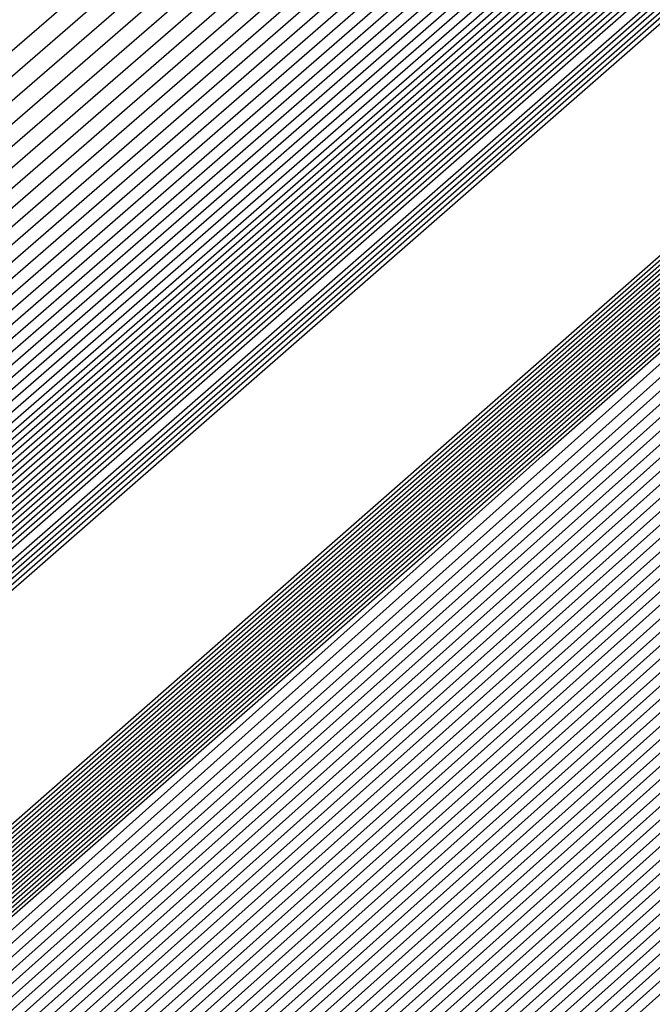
# Model space of a CAD drawing. Extents: x 3249832 to 3255657, y 13789405 to 13793316.
# Tile 718 of 1056: x 3253205.778 to 3253205.913, y 13791255.177 to 13791255.387. Entities that reach past the tile are written whole.
import ezdxf

# ---------------------------------------------------------------- set-up
doc = ezdxf.new("R2010")
doc.units = 0
doc.header["$LTSCALE"] = 100
doc.header["$MEASUREMENT"] = 0
for name, color, linetype in [('GRATIO_03231_CON', 1, 'CONTINUOUS'), ('GRATIO_0323_ICON', 1, 'CONTINUOUS'), ('TARGETS_EAST', 7, 'CONTINUOUS')]:
    doc.layers.add(name, color=color, linetype=linetype)

# ---------------------------------------------------------------- blocks, each defined once
blk = doc.blocks.new('Gratio_032316_contours')
at = {"layer": 'GRATIO_03231_CON', "color": 1, "linetype": 'Continuous', "flags": 128}
for points in [[(3253179.55027, 13791232.39503), (3253186.87441, 13791238.77001), (3253201.4775, 13791251.51898), (3253219.20823, 13791267.00714), (3253234.45763, 13791280.32933), (3253243.00028, 13791287.79153), (3253246.14511, 13791290.5444), (3253246.5846, 13791290.94974), (3253247.02187, 13791291.379), (3253250.20254, 13791294.24212), (3253258.88285, 13791301.95866), (3253274.44262, 13791315.73867), (3253292.7559, 13791331.95413), (3253308.32028, 13791345.76753)], [(3253180.16544, 13791232.93802), (3253187.28488, 13791239.13155), (3253201.72516, 13791251.73678), (3253219.33902, 13791267.12228), (3253234.51314, 13791280.37862), (3253243.01644, 13791287.80647), (3253246.14668, 13791290.54676), (3253246.58389, 13791290.95054), (3253247.01645, 13791291.37639), (3253250.16633, 13791294.21318), (3253258.7639, 13791301.85732), (3253274.17605, 13791315.50724), (3253292.31584, 13791331.56933), (3253307.73285, 13791345.25198)], [(3253180.78061, 13791233.481), (3253187.69534, 13791239.49309), (3253201.97282, 13791251.95458), (3253219.46981, 13791267.23741), (3253234.56866, 13791280.42791), (3253243.03259, 13791287.8214), (3253246.14825, 13791290.54912), (3253246.58317, 13791290.95133), (3253247.01103, 13791291.37378), (3253250.13013, 13791294.18424), (3253258.64495, 13791301.75599), (3253273.90947, 13791315.27582), (3253291.87577, 13791331.18453), (3253307.14542, 13791344.73643)], [(3253181.39578, 13791234.02399), (3253188.1058, 13791239.85463), (3253202.22048, 13791252.17237), (3253219.6006, 13791267.35254), (3253234.62418, 13791280.4772), (3253243.04874, 13791287.83633), (3253246.14982, 13791290.55149), (3253246.58246, 13791290.95213), (3253247.00561, 13791291.37117), (3253250.09393, 13791294.15529), (3253258.526, 13791301.65465), (3253273.6429, 13791315.0444), (3253291.4357, 13791330.79973), (3253306.55799, 13791344.22088)], [(3253182.62612, 13791235.10996), (3253188.92672, 13791240.5777), (3253202.71581, 13791252.60797), (3253219.86218, 13791267.58281), (3253234.73522, 13791280.57579), (3253243.08105, 13791287.8662), (3253246.15297, 13791290.55621), (3253246.58103, 13791290.95372), (3253246.99477, 13791291.36594), (3253250.02153, 13791294.09741), (3253258.2881, 13791301.45198), (3253273.10975, 13791314.58156), (3253290.55557, 13791330.03014), (3253305.38313, 13791343.18978)], [(3253183.24129, 13791235.65295), (3253189.33718, 13791240.93924), (3253202.96347, 13791252.82577), (3253219.99297, 13791267.69794), (3253234.79073, 13791280.62508), (3253243.0972, 13791287.88113), (3253246.15454, 13791290.55858), (3253246.58032, 13791290.95452), (3253246.98935, 13791291.36333), (3253249.98532, 13791294.06847), (3253258.16915, 13791301.35065), (3253272.84317, 13791314.35013), (3253290.11551, 13791329.64534), (3253304.7957, 13791342.67423)], [(3253189.74764, 13791241.30078), (3253203.21113, 13791253.04357), (3253220.12376, 13791267.81308), (3253234.84625, 13791280.67437), (3253243.11336, 13791287.89607), (3253246.15611, 13791290.56094), (3253246.57961, 13791290.95531), (3253246.98393, 13791291.36072), (3253249.94912, 13791294.03953), (3253258.05019, 13791301.24931), (3253272.5766, 13791314.11871), (3253289.67544, 13791329.26055), (3253304.20827, 13791342.15868)], [(3253190.1581, 13791241.66232), (3253203.45879, 13791253.26136), (3253220.25455, 13791267.92821), (3253234.90177, 13791280.72366), (3253243.12951, 13791287.911), (3253246.15768, 13791290.5633), (3253246.57889, 13791290.95611), (3253246.97851, 13791291.35811), (3253249.91292, 13791294.01058), (3253257.93124, 13791301.14798), (3253272.31002, 13791313.88729), (3253289.23538, 13791328.87575), (3253303.62084, 13791341.64313)], [(3253190.97902, 13791242.38539), (3253203.95411, 13791253.69696), (3253220.51613, 13791268.15847), (3253235.01281, 13791280.82224), (3253243.16182, 13791287.94087), (3253246.16082, 13791290.56803), (3253246.57747, 13791290.9577), (3253246.96767, 13791291.35288), (3253249.84051, 13791293.9527), (3253257.69334, 13791300.94531), (3253271.77687, 13791313.42445), (3253288.35525, 13791328.10615), (3253302.44598, 13791340.61203)], [(3253191.38948, 13791242.74693), (3253204.20177, 13791253.91476), (3253220.64692, 13791268.27361), (3253235.06832, 13791280.87154), (3253243.17797, 13791287.9558), (3253246.1624, 13791290.57039), (3253246.57675, 13791290.9585), (3253246.96225, 13791291.35027), (3253249.80431, 13791293.92376), (3253257.57439, 13791300.84397), (3253271.51029, 13791313.19303), (3253287.91518, 13791327.72135), (3253301.85855, 13791340.09648)], [(3253191.79994, 13791243.10847), (3253204.44943, 13791254.13256), (3253220.77772, 13791268.38874), (3253235.12384, 13791280.92083), (3253243.19412, 13791287.97073), (3253246.16397, 13791290.57276), (3253246.57604, 13791290.95929), (3253246.95683, 13791291.34766), (3253249.76811, 13791293.89481), (3253257.45544, 13791300.74264), (3253271.24372, 13791312.9616), (3253287.47511, 13791327.33655), (3253301.27112, 13791339.58093)], [(3253192.2104, 13791243.47001), (3253204.69709, 13791254.35035), (3253220.90851, 13791268.50387), (3253235.17936, 13791280.97012), (3253243.21028, 13791287.98567), (3253246.16554, 13791290.57512), (3253246.57533, 13791290.96009), (3253246.95142, 13791291.34505), (3253249.73191, 13791293.86587), (3253257.33649, 13791300.6413), (3253270.97714, 13791312.73018), (3253287.03505, 13791326.95176), (3253300.68369, 13791339.06538)], [(3253193.03132, 13791244.19308), (3253205.19242, 13791254.78595), (3253221.17009, 13791268.73414), (3253235.29039, 13791281.0687), (3253243.24258, 13791288.01553), (3253246.16868, 13791290.57985), (3253246.5739, 13791290.96168), (3253246.94058, 13791291.33982), (3253249.6595, 13791293.80799), (3253257.09858, 13791300.43863), (3253270.44399, 13791312.26734), (3253286.15492, 13791326.18216), (3253299.50883, 13791338.03428)], [(3253193.44178, 13791244.55462), (3253205.44008, 13791255.00375), (3253221.30088, 13791268.84927), (3253235.34591, 13791281.11799), (3253243.25874, 13791288.03047), (3253246.17025, 13791290.58221), (3253246.57319, 13791290.96248), (3253246.93516, 13791291.33721), (3253249.6233, 13791293.77904), (3253256.97963, 13791300.3373), (3253270.17741, 13791312.03592), (3253285.71485, 13791325.79737), (3253298.92139, 13791337.51873)], [(3253193.85224, 13791244.91616), (3253205.68774, 13791255.22155), (3253221.43167, 13791268.9644), (3253235.40143, 13791281.16728), (3253243.27489, 13791288.0454), (3253246.17182, 13791290.58457), (3253246.57247, 13791290.96327), (3253246.92974, 13791291.3346), (3253249.5871, 13791293.7501), (3253256.86068, 13791300.23596), (3253269.91084, 13791311.8045), (3253285.27479, 13791325.41257), (3253298.33396, 13791337.00318)], [(3253194.2627, 13791245.2777), (3253205.9354, 13791255.43934), (3253221.56246, 13791269.07954), (3253235.45695, 13791281.21658), (3253243.29104, 13791288.06033), (3253246.17339, 13791290.58694), (3253246.57176, 13791290.96407), (3253246.92432, 13791291.33198), (3253249.55089, 13791293.72116), (3253256.74173, 13791300.13463), (3253269.64426, 13791311.57307), (3253284.83472, 13791325.02777), (3253297.74653, 13791336.48763)], [(3253195.08362, 13791246.00077), (3253206.43072, 13791255.87494), (3253221.82404, 13791269.3098), (3253235.56798, 13791281.31516), (3253243.32335, 13791288.0902), (3253246.17654, 13791290.59166), (3253246.57033, 13791290.96566), (3253246.91348, 13791291.32676), (3253249.47849, 13791293.66327), (3253256.50383, 13791299.93196), (3253269.11111, 13791311.11023), (3253283.95459, 13791324.25817), (3253296.57167, 13791335.45653)], [(3253195.49408, 13791246.36231), (3253206.67838, 13791256.09274), (3253221.95483, 13791269.42494), (3253235.6235, 13791281.36445), (3253243.3395, 13791288.10513), (3253246.17811, 13791290.59402), (3253246.56962, 13791290.96646), (3253246.90806, 13791291.32415), (3253249.44229, 13791293.63433), (3253256.38488, 13791299.83062), (3253268.84454, 13791310.87881), (3253283.51452, 13791323.87338), (3253295.98424, 13791334.94098)], [(3253195.90454, 13791246.72385), (3253206.92604, 13791256.31054), (3253222.08562, 13791269.54007), (3253235.67902, 13791281.41374), (3253243.35566, 13791288.12007), (3253246.17968, 13791290.59639), (3253246.56891, 13791290.96725), (3253246.90264, 13791291.32154), (3253249.40609, 13791293.60539), (3253256.26593, 13791299.72929), (3253268.57796, 13791310.64739), (3253283.07446, 13791323.48858), (3253295.39681, 13791334.42543)], [(3253196.31501, 13791247.08539), (3253207.1737, 13791256.52833), (3253222.21641, 13791269.6552), (3253235.73454, 13791281.46303), (3253243.37181, 13791288.135), (3253246.18125, 13791290.59875), (3253246.56819, 13791290.96805), (3253246.89722, 13791291.31892), (3253249.36988, 13791293.57645), (3253256.14697, 13791299.62795), (3253268.31138, 13791310.41597), (3253282.63439, 13791323.10378), (3253294.80938, 13791333.90988)], [(3253197.13593, 13791247.80846), (3253207.66903, 13791256.96393), (3253222.47799, 13791269.88547), (3253235.84557, 13791281.56162), (3253243.40412, 13791288.16487), (3253246.18439, 13791290.60348), (3253246.56677, 13791290.96964), (3253246.88638, 13791291.3137), (3253249.29748, 13791293.51856), (3253255.90907, 13791299.42528), (3253267.77823, 13791309.95312), (3253281.75426, 13791322.33419), (3253293.63452, 13791332.87878)], [(3253197.54639, 13791248.17), (3253207.91669, 13791257.18173), (3253222.60878, 13791270.0006), (3253235.90109, 13791281.61091), (3253243.42027, 13791288.1798), (3253246.18596, 13791290.60584), (3253246.56605, 13791290.97044), (3253246.88096, 13791291.31109), (3253249.26128, 13791293.48962), (3253255.79012, 13791299.32395), (3253267.51166, 13791309.7217), (3253281.31419, 13791321.94939), (3253293.04709, 13791332.36323), (3253299.24948, 13791337.92415)], [(3253197.95685, 13791248.53154), (3253208.16435, 13791257.39953), (3253222.73957, 13791270.11573), (3253235.95661, 13791281.6602), (3253243.43643, 13791288.19473), (3253246.18754, 13791290.6082), (3253246.56534, 13791290.97123), (3253246.87554, 13791291.30847), (3253249.22507, 13791293.46068), (3253255.67117, 13791299.22261), (3253267.24508, 13791309.49028), (3253280.87413, 13791321.56459), (3253292.45966, 13791331.84768), (3253298.58416, 13791337.33876)], [(3253198.36731, 13791248.89308), (3253208.41201, 13791257.61732), (3253222.87037, 13791270.23087), (3253236.01213, 13791281.70949), (3253243.45258, 13791288.20967), (3253246.18911, 13791290.61057), (3253246.56463, 13791290.97203), (3253246.87012, 13791291.30586), (3253249.18887, 13791293.43173), (3253255.55222, 13791299.12128), (3253266.9785, 13791309.25886), (3253280.43407, 13791321.17979), (3253291.87223, 13791331.33213), (3253297.91884, 13791336.75338)], [(3253199.18823, 13791249.61615), (3253208.90733, 13791258.05292), (3253223.13195, 13791270.46113), (3253236.12316, 13791281.80807), (3253243.48489, 13791288.23953), (3253246.19225, 13791290.61529), (3253246.5632, 13791290.97362), (3253246.85928, 13791291.30064), (3253249.11647, 13791293.37385), (3253255.31432, 13791298.91861), (3253266.44535, 13791308.79601), (3253279.55394, 13791320.4102), (3253290.69737, 13791330.30103), (3253296.5882, 13791335.58261)], [(3253199.59869, 13791249.97769), (3253209.15499, 13791258.27072), (3253223.26274, 13791270.57626), (3253236.17868, 13791281.85736), (3253243.50104, 13791288.25447), (3253246.19382, 13791290.61766), (3253246.56249, 13791290.97442), (3253246.85386, 13791291.29803), (3253249.08026, 13791293.34491), (3253255.19536, 13791298.81727), (3253266.17878, 13791308.56459), (3253279.11387, 13791320.0254), (3253290.10994, 13791329.78548), (3253295.92288, 13791334.99723)], [(3253200.00915, 13791250.33923), (3253209.40265, 13791258.48852), (3253223.39353, 13791270.6914), (3253236.2342, 13791281.90666), (3253243.51719, 13791288.2694), (3253246.19539, 13791290.62002), (3253246.56177, 13791290.97521), (3253246.84844, 13791291.29541), (3253249.04406, 13791293.31596), (3253255.07641, 13791298.71594), (3253265.9122, 13791308.33317), (3253278.6738, 13791319.6406), (3253289.52251, 13791329.26993), (3253295.25756, 13791334.41184)], [(3253200.41961, 13791250.70077), (3253209.65031, 13791258.70631), (3253223.52432, 13791270.80653), (3253236.28972, 13791281.95595), (3253243.53335, 13791288.28434), (3253246.19696, 13791290.62238), (3253246.56106, 13791290.97601), (3253246.84302, 13791291.2928), (3253249.00786, 13791293.28702), (3253254.95746, 13791298.6146), (3253265.64563, 13791308.10175), (3253278.23374, 13791319.25581), (3253288.93508, 13791328.75438), (3253294.59224, 13791333.82646)], [(3253201.24053, 13791251.42384), (3253210.14563, 13791259.14191), (3253223.7859, 13791271.0368), (3253236.40075, 13791282.05453), (3253243.56565, 13791288.3142), (3253246.20011, 13791290.62711), (3253246.55963, 13791290.9776), (3253246.83219, 13791291.28758), (3253248.93546, 13791293.22914), (3253254.71956, 13791298.41193), (3253265.11248, 13791307.63891), (3253277.35361, 13791318.48621), (3253287.76022, 13791327.72328), (3253293.2616, 13791332.65569)], [(3253201.65099, 13791251.78538), (3253210.3933, 13791259.35971), (3253223.91669, 13791271.15193), (3253236.45627, 13791282.10382), (3253243.58181, 13791288.32914), (3253246.20168, 13791290.62947), (3253246.55892, 13791290.9784), (3253246.82677, 13791291.28496), (3253248.89925, 13791293.20019), (3253254.60061, 13791298.3106), (3253264.8459, 13791307.40749), (3253276.91354, 13791318.10141), (3253287.17279, 13791327.20773)], [(3253215.27891, 13791264.12388), (3253208.32754, 13791257.89481), (3253202.31158, 13791252.48555), (3253202.06145, 13791252.14692), (3253210.64096, 13791259.57751), (3253224.04748, 13791271.26706)], [(3253216.27123, 13791264.99994), (3253209.15191, 13791258.62312), (3253202.92675, 13791253.02854), (3253202.47191, 13791252.50846), (3253210.88862, 13791259.7953), (3253224.17827, 13791271.38219)], [(3253218.25586, 13791266.75207), (3253210.80067, 13791260.07975), (3253204.15709, 13791254.11451), (3253203.29283, 13791253.23153), (3253211.38394, 13791260.2309), (3253224.43985, 13791271.61246)]]:
    blk.add_lwpolyline(points, dxfattribs=at)
at = {"layer": 'GRATIO_03231_CON', "color": 5, "linetype": 'Continuous', "flags": 128}
for points in [[(3253178.31993, 13791231.30905), (3253186.05349, 13791238.04694), (3253200.98218, 13791251.08338), (3253218.94665, 13791266.77688), (3253234.34659, 13791280.23075), (3253242.96798, 13791287.76167), (3253246.14197, 13791290.53967), (3253246.58603, 13791290.94815), (3253247.02107, 13791291.37394), (3253250.18182, 13791294.2177), (3253258.80647, 13791301.88356), (3253274.26937, 13791315.56557), (3253292.48955, 13791331.61762), (3253308.02221, 13791345.18354)], [(3253177.70476, 13791230.76607), (3253185.64303, 13791237.6854), (3253200.73452, 13791250.86558), (3253218.81586, 13791266.66175), (3253234.29107, 13791280.18146), (3253242.95182, 13791287.74673), (3253246.1404, 13791290.53731), (3253246.58674, 13791290.94735), (3253247.01436, 13791291.36584), (3253250.12102, 13791294.16091), (3253258.59804, 13791301.69555), (3253273.79626, 13791315.14336), (3253291.70456, 13791330.92064), (3253306.97134, 13791344.25434)], [(3253177.08958, 13791230.22308), (3253185.23257, 13791237.32386), (3253200.48686, 13791250.64779), (3253218.68507, 13791266.54661), (3253234.23556, 13791280.13216), (3253242.93567, 13791287.7318), (3253246.13883, 13791290.53495), (3253246.58745, 13791290.94656), (3253247.00766, 13791291.35773), (3253250.06022, 13791294.10413), (3253258.38961, 13791301.50754), (3253273.32314, 13791314.72115), (3253290.91956, 13791330.22366), (3253305.92046, 13791343.32515)], [(3253176.47441, 13791229.68009), (3253184.82211, 13791236.96232), (3253200.23919, 13791250.42999), (3253218.55428, 13791266.43148), (3253234.18004, 13791280.08287), (3253242.91952, 13791287.71687), (3253246.13725, 13791290.53258), (3253246.58817, 13791290.94576), (3253247.00095, 13791291.34963), (3253249.99942, 13791294.04734), (3253258.18118, 13791301.31953), (3253272.85003, 13791314.29894), (3253290.13456, 13791329.52668), (3253304.86958, 13791342.39595)], [(3253175.24407, 13791228.59412), (3253184.00119, 13791236.23925), (3253199.74387, 13791249.99439), (3253218.2927, 13791266.20121), (3253234.069, 13791279.98429), (3253242.88721, 13791287.687), (3253246.13411, 13791290.52786), (3253246.58959, 13791290.94417), (3253246.98754, 13791291.33342), (3253249.87782, 13791293.93376), (3253257.76432, 13791300.94351), (3253271.9038, 13791313.45451), (3253288.56457, 13791328.13272), (3253302.76783, 13791340.53756)], [(3253196.57706, 13791247.03615), (3253203.47105, 13791253.1938), (3253218.75951, 13791266.60126), (3253234.06971, 13791279.98413), (3253242.88772, 13791287.68662), (3253246.13462, 13791290.52731), (3253246.59031, 13791290.94338), (3253246.98083, 13791291.32532), (3253249.81702, 13791293.87697), (3253257.55589, 13791300.7555), (3253271.43068, 13791313.0323), (3253287.77957, 13791327.43574), (3253301.71695, 13791339.60837)], [(3253196.71057, 13791247.15254), (3253203.58621, 13791253.29381), (3253218.83398, 13791266.66558), (3253234.10345, 13791280.01283), (3253242.89801, 13791287.6948), (3253246.13636, 13791290.52784), (3253246.59102, 13791290.94258), (3253246.97413, 13791291.31721), (3253249.75622, 13791293.82018), (3253257.34746, 13791300.56749), (3253270.95757, 13791312.61009), (3253286.99457, 13791326.73875), (3253300.66608, 13791338.67918)], [(3253196.84408, 13791247.26894), (3253203.70137, 13791253.39382), (3253218.90845, 13791266.7299), (3253234.13718, 13791280.04153), (3253242.9083, 13791287.70297), (3253246.13809, 13791290.52836), (3253246.59174, 13791290.94178), (3253246.96742, 13791291.30911), (3253249.69542, 13791293.76339), (3253257.13903, 13791300.37948), (3253270.48445, 13791312.18788), (3253286.20957, 13791326.04177), (3253299.6152, 13791337.74998)], [(3253197.11109, 13791247.50174), (3253203.93169, 13791253.59384), (3253219.0574, 13791266.85855), (3253234.20465, 13791280.09892), (3253242.92888, 13791287.71932), (3253246.14156, 13791290.52941), (3253246.59316, 13791290.94019), (3253246.95401, 13791291.2929), (3253249.57383, 13791293.64981), (3253256.72217, 13791300.00346), (3253269.53822, 13791311.34346), (3253284.63958, 13791324.64781), (3253297.51345, 13791335.89159)], [(3253197.2446, 13791247.61813), (3253204.04685, 13791253.69384), (3253219.13187, 13791266.92287), (3253234.23839, 13791280.12762), (3253242.93918, 13791287.72749), (3253246.1433, 13791290.52994), (3253246.59388, 13791290.9394), (3253246.9473, 13791291.28479), (3253249.51303, 13791293.59302), (3253256.51374, 13791299.81545), (3253269.06511, 13791310.92125), (3253283.85458, 13791323.95083), (3253296.46257, 13791334.9624)], [(3253197.37811, 13791247.73453), (3253204.16201, 13791253.79385), (3253219.20635, 13791266.98719), (3253234.27212, 13791280.15631), (3253242.94947, 13791287.73567), (3253246.14503, 13791290.53046), (3253246.59459, 13791290.9386), (3253246.9406, 13791291.27669), (3253249.45223, 13791293.53623), (3253256.30531, 13791299.62744), (3253268.59199, 13791310.49904), (3253283.06958, 13791323.25385), (3253295.41169, 13791334.0332)], [(3253197.51162, 13791247.85093), (3253204.27717, 13791253.89386), (3253219.28082, 13791267.05151), (3253234.30586, 13791280.18501), (3253242.95976, 13791287.74384), (3253246.14676, 13791290.53099), (3253246.5953, 13791290.9378), (3253246.93389, 13791291.26859), (3253249.39143, 13791293.47944), (3253256.09688, 13791299.43942), (3253268.11888, 13791310.07683), (3253282.28459, 13791322.55687), (3253294.36082, 13791333.10401)], [(3253197.77863, 13791248.08372), (3253204.50749, 13791254.09388), (3253219.42977, 13791267.18016), (3253234.37333, 13791280.2424), (3253242.98034, 13791287.76019), (3253246.15023, 13791290.53204), (3253246.59673, 13791290.93621), (3253246.92048, 13791291.25238), (3253249.26983, 13791293.36586), (3253255.68002, 13791299.0634), (3253267.17265, 13791309.2324), (3253280.71459, 13791321.16291), (3253292.25906, 13791331.24562), (3253298.86322, 13791336.86351)], [(3253197.91214, 13791248.20012), (3253204.62265, 13791254.19388), (3253219.50424, 13791267.24448), (3253234.40706, 13791280.2711), (3253242.99064, 13791287.76837), (3253246.15197, 13791290.53257), (3253246.59744, 13791290.93542), (3253246.91378, 13791291.24427), (3253249.20903, 13791293.30907), (3253255.47159, 13791298.87539), (3253266.69953, 13791308.81019), (3253279.9296, 13791320.46593), (3253291.20819, 13791330.31643), (3253297.66843, 13791335.81202)], [(3253198.04565, 13791248.31651), (3253204.73781, 13791254.29389), (3253219.57872, 13791267.3088), (3253234.4408, 13791280.2998), (3253243.00093, 13791287.77654), (3253246.1537, 13791290.53309), (3253246.59816, 13791290.93462), (3253246.90707, 13791291.23617), (3253249.14823, 13791293.25228), (3253255.26316, 13791298.68738), (3253266.22642, 13791308.38798), (3253279.1446, 13791319.76895), (3253290.15731, 13791329.38723), (3253296.47364, 13791334.76054)], [(3253198.17916, 13791248.43291), (3253204.85297, 13791254.3939), (3253219.65319, 13791267.37312), (3253234.47453, 13791280.32849), (3253243.01122, 13791287.78471), (3253246.15544, 13791290.53362), (3253246.59887, 13791290.93382), (3253246.90036, 13791291.22806), (3253249.08743, 13791293.19549), (3253255.05473, 13791298.49937), (3253265.7533, 13791307.96577), (3253278.3596, 13791319.07197), (3253289.10643, 13791328.45804), (3253295.27885, 13791333.70905)], [(3253198.44617, 13791248.6657), (3253205.08329, 13791254.59392), (3253219.80214, 13791267.50177), (3253234.542, 13791280.38589), (3253243.0318, 13791287.80106), (3253246.15891, 13791290.53467), (3253246.6003, 13791290.93223), (3253246.88695, 13791291.21186), (3253248.96583, 13791293.08191), (3253254.63787, 13791298.12335), (3253264.80707, 13791307.12135), (3253276.7896, 13791317.678), (3253287.00468, 13791326.59965), (3253292.88927, 13791331.60608), (3253295.95133, 13791334.07094)], [(3253198.57968, 13791248.7821), (3253205.19845, 13791254.69392), (3253219.87661, 13791267.56609), (3253234.57574, 13791280.41459), (3253243.04209, 13791287.80924), (3253246.16064, 13791290.53519), (3253246.60101, 13791290.93144), (3253246.88025, 13791291.20375), (3253248.90503, 13791293.02512), (3253254.42944, 13791297.93534), (3253264.33396, 13791306.69914), (3253276.00461, 13791316.98102), (3253285.9538, 13791325.67045), (3253291.69448, 13791330.55459), (3253294.7416, 13791333.01142)], [(3253198.71319, 13791248.8985), (3253205.31361, 13791254.79393), (3253219.95108, 13791267.63041), (3253234.60947, 13791280.44328), (3253243.05239, 13791287.81741), (3253246.16237, 13791290.53572), (3253246.60172, 13791290.93064), (3253246.87354, 13791291.19565), (3253248.84423, 13791292.96834), (3253254.22101, 13791297.74733), (3253263.86084, 13791306.27693), (3253275.21961, 13791316.28404), (3253284.90293, 13791324.74126), (3253290.49969, 13791329.50311), (3253293.53187, 13791331.9519)], [(3253198.8467, 13791249.0149), (3253205.42877, 13791254.89394), (3253220.02556, 13791267.69473), (3253234.64321, 13791280.47198), (3253243.06268, 13791287.82558), (3253246.16411, 13791290.53624), (3253246.60244, 13791290.92984), (3253246.86684, 13791291.18754), (3253248.78343, 13791292.91155), (3253254.01258, 13791297.55932), (3253263.38773, 13791305.85472), (3253274.43461, 13791315.58706), (3253283.85205, 13791323.81207), (3253289.3049, 13791328.45162), (3253292.32214, 13791330.89237), (3253295.39879, 13791333.38715)], [(3253199.11371, 13791249.24769), (3253205.65909, 13791255.09396), (3253220.17451, 13791267.82338), (3253234.71068, 13791280.52937), (3253243.08326, 13791287.84193), (3253246.16758, 13791290.53729), (3253246.60386, 13791290.92825), (3253246.85342, 13791291.17133), (3253248.66183, 13791292.79797), (3253253.59572, 13791297.1833), (3253262.4415, 13791305.01029), (3253272.86462, 13791314.1931), (3253281.7503, 13791321.95368), (3253286.91532, 13791326.34865), (3253289.90268, 13791328.77333), (3253293.18693, 13791331.45768)], [(3253199.24722, 13791249.36409), (3253205.77425, 13791255.19397), (3253220.24898, 13791267.8877), (3253234.74441, 13791280.55807), (3253243.09355, 13791287.85011), (3253246.16931, 13791290.53782), (3253246.60458, 13791290.92746), (3253246.84672, 13791291.16323), (3253248.60103, 13791292.74118), (3253253.38729, 13791296.99529), (3253261.96839, 13791304.58808), (3253272.07962, 13791313.49612), (3253280.69942, 13791321.02448), (3253285.72053, 13791325.29717), (3253288.69295, 13791327.71381), (3253292.081, 13791330.49295), (3253297.61917, 13791335.1971)], [(3253199.38073, 13791249.48048), (3253205.88941, 13791255.29397), (3253220.32345, 13791267.95202), (3253234.77815, 13791280.58677), (3253243.10385, 13791287.85828), (3253246.17105, 13791290.53834), (3253246.60529, 13791290.92666), (3253246.84001, 13791291.15513), (3253248.54023, 13791292.68439), (3253253.17886, 13791296.80728), (3253261.49527, 13791304.16587), (3253271.29462, 13791312.79914), (3253279.64854, 13791320.09529), (3253284.52574, 13791324.24568), (3253287.48322, 13791326.65429), (3253290.97507, 13791329.52822), (3253296.71525, 13791334.41022)], [(3253199.51424, 13791249.59688), (3253206.00457, 13791255.39398), (3253220.39793, 13791268.01634), (3253234.81188, 13791280.61546), (3253243.11414, 13791287.86646), (3253246.17278, 13791290.53887), (3253246.606, 13791290.92586), (3253246.83331, 13791291.14702), (3253248.47943, 13791292.6276), (3253252.97044, 13791296.61927), (3253261.02215, 13791303.74366), (3253270.50962, 13791312.10216), (3253278.59767, 13791319.16609), (3253283.33095, 13791323.1942), (3253286.27349, 13791325.59476), (3253289.86914, 13791328.56348), (3253295.81132, 13791333.62334)], [(3253199.78125, 13791249.82967), (3253206.23489, 13791255.594), (3253220.54687, 13791268.14499), (3253234.87935, 13791280.67286), (3253243.13472, 13791287.8828), (3253246.17625, 13791290.53992), (3253246.60743, 13791290.92427), (3253246.8199, 13791291.13081), (3253248.35784, 13791292.51402), (3253252.55358, 13791296.24325), (3253260.07593, 13791302.89924), (3253268.93963, 13791310.70819), (3253276.49591, 13791317.3077), (3253280.94137, 13791321.09123), (3253283.85403, 13791323.47572), (3253287.65728, 13791326.63402), (3253294.00347, 13791332.04958)], [(3253199.91476, 13791249.94607), (3253206.35005, 13791255.69401), (3253220.62135, 13791268.20931), (3253234.91309, 13791280.70156), (3253243.14501, 13791287.89098), (3253246.17798, 13791290.54045), (3253246.60814, 13791290.92348), (3253246.81319, 13791291.12271), (3253248.29704, 13791292.45723), (3253252.34515, 13791296.05524), (3253259.60281, 13791302.47703), (3253268.15463, 13791310.01121), (3253275.44504, 13791316.37851), (3253279.74658, 13791320.03974), (3253282.6443, 13791322.4162), (3253286.55135, 13791325.66929), (3253293.09954, 13791331.2627), (3253300.79521, 13791337.86923)], [(3253200.04827, 13791250.06247), (3253206.46521, 13791255.79401), (3253220.69582, 13791268.27363), (3253234.94682, 13791280.73025), (3253243.15531, 13791287.89915), (3253246.17972, 13791290.54097), (3253246.60886, 13791290.92268), (3253246.80649, 13791291.1146), (3253248.23624, 13791292.40044), (3253252.13672, 13791295.86723), (3253259.1297, 13791302.05482), (3253267.36963, 13791309.31423), (3253274.39416, 13791315.44932), (3253278.55179, 13791318.98826), (3253281.43456, 13791321.35667), (3253285.44542, 13791324.70455), (3253292.19561, 13791330.47582), (3253300.12972, 13791337.29016)], [(3253200.18178, 13791250.17887), (3253206.58037, 13791255.89402), (3253220.77029, 13791268.33795), (3253234.98056, 13791280.75895), (3253243.1656, 13791287.90733), (3253246.18145, 13791290.5415), (3253246.60957, 13791290.92188), (3253246.79978, 13791291.1065), (3253248.17544, 13791292.34365), (3253251.92829, 13791295.67922), (3253258.65658, 13791301.63261), (3253266.58464, 13791308.61725), (3253273.34328, 13791314.52012), (3253277.357, 13791317.93677), (3253280.22483, 13791320.29715), (3253284.33949, 13791323.73982), (3253291.29169, 13791329.68894), (3253299.46423, 13791336.71108)], [(3253200.44879, 13791250.41166), (3253206.81069, 13791256.09404), (3253220.91924, 13791268.4666), (3253235.04803, 13791280.81634), (3253243.18618, 13791287.92368), (3253246.18492, 13791290.54255), (3253246.611, 13791290.92029), (3253246.78637, 13791291.09029), (3253248.05384, 13791292.23007), (3253251.51143, 13791295.3032), (3253257.71035, 13791300.78818), (3253265.01464, 13791307.22329), (3253271.24153, 13791312.66173), (3253274.96742, 13791315.8338), (3253277.80537, 13791318.17811), (3253282.12763, 13791321.81036), (3253289.48383, 13791328.11518), (3253298.13324, 13791335.55292)], [(3253200.5823, 13791250.52806), (3253206.92586, 13791256.19405), (3253220.99372, 13791268.53092), (3253235.08176, 13791280.84504), (3253243.19647, 13791287.93185), (3253246.18666, 13791290.54307), (3253246.61171, 13791290.9195), (3253246.77966, 13791291.08219), (3253247.99304, 13791292.17328), (3253251.303, 13791295.11519), (3253257.23724, 13791300.36597), (3253264.22964, 13791306.52631), (3253270.19065, 13791311.73254), (3253273.77263, 13791314.78231), (3253276.59564, 13791317.11859), (3253281.0217, 13791320.84562), (3253288.57991, 13791327.3283), (3253297.46775, 13791334.97385)], [(3253200.71581, 13791250.64445), (3253207.04102, 13791256.29406), (3253221.06819, 13791268.59524), (3253235.1155, 13791280.87374), (3253243.20676, 13791287.94002), (3253246.18839, 13791290.5436), (3253246.61242, 13791290.9187), (3253246.77296, 13791291.07408), (3253247.93224, 13791292.11649), (3253251.09457, 13791294.92718), (3253256.76412, 13791299.94376), (3253263.44465, 13791305.82933), (3253269.13978, 13791310.80334), (3253272.57784, 13791313.73083), (3253275.38591, 13791316.05906), (3253279.91577, 13791319.88089), (3253287.67598, 13791326.54142), (3253296.80226, 13791334.39477)], [(3253200.84932, 13791250.76085), (3253207.15618, 13791256.39406), (3253221.14266, 13791268.65956), (3253235.14923, 13791280.90243), (3253243.21706, 13791287.9482), (3253246.19012, 13791290.54412), (3253246.61314, 13791290.9179), (3253246.76625, 13791291.06598), (3253247.87144, 13791292.0597), (3253250.88614, 13791294.73917), (3253256.29101, 13791299.52155), (3253262.65965, 13791305.13235), (3253268.0889, 13791309.87415), (3253271.38305, 13791312.67934), (3253274.17618, 13791314.99954), (3253278.80984, 13791318.91616), (3253286.77206, 13791325.75454), (3253296.13677, 13791333.81569)], [(3253201.11633, 13791250.99365), (3253207.3865, 13791256.59408), (3253221.29161, 13791268.78821), (3253235.2167, 13791280.95983), (3253243.23764, 13791287.96455), (3253246.19359, 13791290.54517), (3253246.61456, 13791290.91631), (3253246.75284, 13791291.04977), (3253247.74984, 13791291.94612), (3253250.46928, 13791294.36315), (3253255.34478, 13791298.67713), (3253261.08965, 13791303.73839), (3253265.98715, 13791308.01576), (3253268.99347, 13791310.57637), (3253271.75672, 13791312.8805), (3253276.59798, 13791316.9867), (3253284.9642, 13791324.18078), (3253294.80578, 13791332.65754)], [(3253201.24984, 13791251.11004), (3253207.50166, 13791256.69409), (3253221.36608, 13791268.85253), (3253235.25044, 13791280.98852), (3253243.24793, 13791287.97272), (3253246.19533, 13791290.5457), (3253246.61528, 13791290.91552), (3253246.74613, 13791291.04167), (3253247.68904, 13791291.88933), (3253250.26085, 13791294.17514), (3253254.87166, 13791298.25492), (3253260.30466, 13791303.04141), (3253264.93627, 13791307.08657), (3253267.79868, 13791309.52489), (3253270.54699, 13791311.82097), (3253275.49205, 13791316.02196), (3253284.06028, 13791323.3939), (3253294.14029, 13791332.07846)], [(3253201.38335, 13791251.22644), (3253207.61682, 13791256.7941), (3253221.44056, 13791268.91685), (3253235.28417, 13791281.01722), (3253243.25822, 13791287.9809), (3253246.19706, 13791290.54622), (3253246.61599, 13791290.91472), (3253246.73943, 13791291.03356), (3253247.62824, 13791291.83254), (3253250.05242, 13791293.98713), (3253254.39855, 13791297.83271), (3253259.51966, 13791302.34443), (3253263.88539, 13791306.15737), (3253266.60389, 13791308.4734), (3253269.33726, 13791310.76145), (3253274.38613, 13791315.05723), (3253283.15635, 13791322.60702), (3253293.4748, 13791331.49938)], [(3253201.51686, 13791251.34284), (3253207.73198, 13791256.8941), (3253221.51503, 13791268.98117), (3253235.31791, 13791281.04592), (3253243.26852, 13791287.98907), (3253246.1988, 13791290.54675), (3253246.6167, 13791290.91393), (3253246.73272, 13791291.02546), (3253247.56744, 13791291.77576), (3253249.84399, 13791293.79912), (3253253.92543, 13791297.41049), (3253258.73466, 13791301.64744), (3253262.83452, 13791305.22818), (3253265.4091, 13791307.42192), (3253268.12753, 13791309.70193), (3253273.2802, 13791314.0925), (3253282.25242, 13791321.82014), (3253292.80931, 13791330.9203), (3253301.81088, 13791338.63068)], [(3253201.78387, 13791251.57563), (3253207.9623, 13791257.09412), (3253221.66398, 13791269.10982), (3253235.38538, 13791281.10331), (3253243.2891, 13791288.00542), (3253246.20227, 13791290.5478), (3253246.61813, 13791290.91233), (3253246.71931, 13791291.00925), (3253247.44584, 13791291.66218), (3253249.42713, 13791293.4231), (3253252.9792, 13791296.56607), (3253257.16467, 13791300.25348), (3253260.73276, 13791303.36979), (3253263.01952, 13791305.31895), (3253265.70807, 13791307.58288), (3253271.06834, 13791312.16303), (3253280.44457, 13791320.24638), (3253291.47832, 13791329.76215), (3253300.88547, 13791337.82513)], [(3253201.91738, 13791251.69203), (3253208.07746, 13791257.19413), (3253221.73845, 13791269.17414), (3253235.41911, 13791281.13201), (3253243.29939, 13791288.01359), (3253246.204, 13791290.54832), (3253246.61884, 13791290.91154), (3253246.71261, 13791291.00114), (3253247.38504, 13791291.60539), (3253249.2187, 13791293.23509), (3253252.50609, 13791296.14386), (3253256.37967, 13791299.5565), (3253259.68189, 13791302.44059), (3253261.82473, 13791304.26746), (3253264.49834, 13791306.52336), (3253269.96241, 13791311.1983), (3253279.54064, 13791319.4595), (3253290.81283, 13791329.18307), (3253300.42277, 13791337.42236)], [(3253202.05089, 13791251.80842), (3253208.19262, 13791257.29414), (3253221.81293, 13791269.23846), (3253235.45285, 13791281.16071), (3253243.30968, 13791288.02177), (3253246.20573, 13791290.54885), (3253246.61956, 13791290.91074), (3253246.7059, 13791290.99304), (3253247.32424, 13791291.5486), (3253249.01027, 13791293.04708), (3253252.03297, 13791295.72165), (3253255.59467, 13791298.85952), (3253258.63101, 13791301.5114), (3253260.62994, 13791303.21597), (3253263.28861, 13791305.46384), (3253268.85648, 13791310.23357), (3253278.63672, 13791318.67262), (3253290.14734, 13791328.60399), (3253299.96006, 13791337.01958)], [(3253222.18973, 13791268.9562), (3253208.47101, 13791257.20698), (3253202.18439, 13791251.92482), (3253202.18439, 13791251.92482), (3253208.30778, 13791257.39414), (3253221.8874, 13791269.30278)], [(3253222.33685, 13791269.08692), (3253208.70035, 13791257.40813), (3253202.45141, 13791252.15761), (3253202.45141, 13791252.15761), (3253208.5381, 13791257.59416), (3253222.03635, 13791269.43142)], [(3253222.41042, 13791269.15229), (3253208.81502, 13791257.50869), (3253202.58492, 13791252.27401), (3253202.58492, 13791252.27401), (3253208.65326, 13791257.69417), (3253222.11082, 13791269.49575)], [(3253222.48398, 13791269.21765), (3253208.92969, 13791257.60926), (3253202.71843, 13791252.39041), (3253202.71843, 13791252.39041), (3253208.76842, 13791257.79418), (3253222.18529, 13791269.56007)], [(3253222.55754, 13791269.28301), (3253209.04436, 13791257.70983), (3253202.85194, 13791252.50681), (3253202.85193, 13791252.50681), (3253208.88358, 13791257.89419), (3253222.25977, 13791269.62439)], [(3253222.70467, 13791269.41374), (3253209.2737, 13791257.91097), (3253203.11895, 13791252.7396), (3253203.11895, 13791252.7396), (3253209.1139, 13791258.0942), (3253222.40871, 13791269.75304)], [(3253222.77823, 13791269.4791), (3253209.38837, 13791258.01154), (3253203.25246, 13791252.856), (3253203.25246, 13791252.856), (3253209.22906, 13791258.19421), (3253222.48319, 13791269.81736)], [(3253222.8518, 13791269.54447), (3253209.50304, 13791258.11211), (3253203.38597, 13791252.97239), (3253203.38597, 13791252.97239), (3253209.34422, 13791258.29422), (3253222.55766, 13791269.88168)], [(3253222.92536, 13791269.60983), (3253209.61771, 13791258.21268), (3253203.51947, 13791253.08879), (3253203.51947, 13791253.08879), (3253209.45938, 13791258.39423), (3253222.63214, 13791269.946)], [(3253294.55593, 13791331.78482), (3253282.65133, 13791321.30274), (3253268.6032, 13791309.01445), (3253256.6338, 13791298.60027), (3253249.91373, 13791292.81609), (3253247.40711, 13791290.71997), (3253247.02638, 13791290.44557), (3253246.62867, 13791290.09727), (3253243.8498, 13791287.66252), (3253236.27025, 13791281.09954), (3253223.07249, 13791269.74056), (3253209.84706, 13791258.41382), (3253203.78649, 13791253.32159), (3253203.78649, 13791253.32159), (3253209.68971, 13791258.59423), (3253222.78114, 13791270.07458), (3253235.89161, 13791281.53353), (3253243.79641, 13791288.43297), (3253249.04881, 13791292.99861), (3253256.14655, 13791299.14707), (3253268.13516, 13791309.52901), (3253282.25127, 13791321.73092), (3253294.2793, 13791332.07331)], [(3253294.30341, 13791331.56698), (3253282.46184, 13791321.1404), (3253268.48808, 13791308.91717), (3253256.58203, 13791298.55815), (3253249.89752, 13791292.80461), (3253247.40414, 13791290.71961), (3253247.02543, 13791290.44664), (3253246.629, 13791290.09938), (3253243.85878, 13791287.67218), (3253236.30279, 13791281.1296), (3253223.14605, 13791269.80592), (3253209.96173, 13791258.51439), (3253203.92, 13791253.43798), (3253203.92, 13791253.43798), (3253209.80487, 13791258.69424), (3253222.85565, 13791270.13885), (3253235.92547, 13791281.56208), (3253243.80512, 13791288.43921), (3253249.03601, 13791292.98573), (3253256.09723, 13791299.1022), (3253268.02248, 13791309.42905), (3253282.06389, 13791321.56632), (3253294.02824, 13791331.85395)], [(3253294.05089, 13791331.34915), (3253282.27235, 13791320.97806), (3253268.37296, 13791308.8199), (3253256.53026, 13791298.51602), (3253249.8813, 13791292.79314), (3253247.40117, 13791290.71925), (3253247.02448, 13791290.44772), (3253246.62933, 13791290.10149), (3253243.86776, 13791287.68184), (3253236.33533, 13791281.15966), (3253223.21961, 13791269.87129), (3253210.0764, 13791258.61496), (3253204.05351, 13791253.55438), (3253204.05351, 13791253.55438), (3253209.92004, 13791258.79424), (3253222.93017, 13791270.20313), (3253235.95934, 13791281.59062), (3253243.81382, 13791288.44544), (3253249.02321, 13791292.97286), (3253256.04791, 13791299.05733), (3253267.90979, 13791309.32909), (3253281.87651, 13791321.40172), (3253293.77719, 13791331.63458)], [(3253293.79837, 13791331.13131), (3253282.08285, 13791320.81572), (3253268.25784, 13791308.72262), (3253256.47849, 13791298.4739), (3253249.86508, 13791292.78166), (3253247.39821, 13791290.71889), (3253247.02354, 13791290.4488), (3253246.62966, 13791290.1036), (3253243.87675, 13791287.6915), (3253236.36787, 13791281.18972), (3253223.29318, 13791269.93665), (3253210.19107, 13791258.71553), (3253204.18702, 13791253.67078), (3253204.18701, 13791253.67078), (3253210.0352, 13791258.89424), (3253223.00468, 13791270.26741), (3253235.9932, 13791281.61917), (3253243.82253, 13791288.45167), (3253249.01041, 13791292.95999), (3253255.9986, 13791299.01245), (3253267.79711, 13791309.22914), (3253281.68913, 13791321.23712), (3253293.52613, 13791331.41522)], [(3253281.70387, 13791320.49104), (3253268.02759, 13791308.52807), (3253256.37495, 13791298.38965), (3253249.83265, 13791292.75871), (3253247.39227, 13791290.71816), (3253247.02165, 13791290.45095), (3253246.63032, 13791290.10782), (3253243.89471, 13791287.71083), (3253236.43295, 13791281.24983), (3253223.4403, 13791270.06738), (3253210.42041, 13791258.91666), (3253204.45403, 13791253.90357), (3253204.45403, 13791253.90357), (3253210.2655, 13791259.09429), (3253223.15342, 13791270.39627), (3253236.05998, 13791281.67732), (3253243.49467, 13791288.16911), (3253246.23629, 13791290.55891), (3253246.63094, 13791290.89792), (3253246.97688, 13791291.19282), (3253249.38096, 13791293.27243), (3253255.90221, 13791298.92109), (3253267.57241, 13791309.02875), (3253281.31446, 13791320.90786)], [(3253281.51437, 13791320.3287), (3253267.91246, 13791308.4308), (3253256.32319, 13791298.34753), (3253249.81643, 13791292.74723), (3253247.38931, 13791290.7178), (3253247.0207, 13791290.45203), (3253246.63065, 13791290.10993), (3253243.90369, 13791287.72049), (3253236.4655, 13791281.27989), (3253223.51387, 13791270.13274), (3253210.53508, 13791259.01723), (3253204.58754, 13791254.01997), (3253204.58754, 13791254.01997), (3253210.38066, 13791259.1943), (3253223.22789, 13791270.4606), (3253236.0937, 13791281.70603), (3253243.50493, 13791288.17732), (3253246.23793, 13791290.55953), (3253246.63143, 13791290.89735), (3253246.97568, 13791291.19044), (3253249.36691, 13791293.25849), (3253255.85289, 13791298.87622), (3253267.45972, 13791308.92879), (3253281.12708, 13791320.74326)], [(3253281.32488, 13791320.16636), (3253267.79734, 13791308.33352), (3253256.27142, 13791298.30541), (3253249.80022, 13791292.73576), (3253247.38634, 13791290.71744), (3253247.01976, 13791290.4531), (3253246.63098, 13791290.11204), (3253243.91267, 13791287.73015), (3253236.49804, 13791281.30995), (3253223.58743, 13791270.1981), (3253210.64975, 13791259.1178), (3253204.72105, 13791254.13636), (3253204.72105, 13791254.13637), (3253210.49582, 13791259.2943), (3253223.30236, 13791270.52492), (3253236.12742, 13791281.73474), (3253243.51518, 13791288.18552), (3253246.23956, 13791290.56015), (3253246.63193, 13791290.89678), (3253246.97448, 13791291.18805), (3253249.35287, 13791293.24455), (3253255.80356, 13791298.83135), (3253267.34704, 13791308.82884), (3253280.9397, 13791320.57865)], [(3253281.13539, 13791320.00402), (3253267.68222, 13791308.23625), (3253256.21965, 13791298.26328), (3253249.784, 13791292.72428), (3253247.38337, 13791290.71708), (3253247.01881, 13791290.45418), (3253246.63131, 13791290.11416), (3253243.92165, 13791287.73981), (3253236.53058, 13791281.34001), (3253223.66099, 13791270.26347), (3253210.76442, 13791259.21837), (3253204.85455, 13791254.25276), (3253204.85455, 13791254.25276), (3253210.61098, 13791259.39431), (3253223.37683, 13791270.58925), (3253236.16114, 13791281.76345), (3253243.52543, 13791288.19373), (3253246.2412, 13791290.56077), (3253246.63242, 13791290.89621), (3253246.97329, 13791291.18567), (3253249.33882, 13791293.23061), (3253255.75424, 13791298.78648), (3253267.23435, 13791308.72888), (3253280.75231, 13791320.41405)], [(3253267.45197, 13791308.0417), (3253256.11611, 13791298.17904), (3253249.75157, 13791292.70133), (3253247.37744, 13791290.71635), (3253247.01692, 13791290.45633), (3253246.63197, 13791290.11838), (3253243.93961, 13791287.75913), (3253236.59567, 13791281.40012), (3253223.80812, 13791270.3942), (3253210.99376, 13791259.41951), (3253205.12157, 13791254.48556), (3253205.12157, 13791254.48556), (3253210.84129, 13791259.59433), (3253223.52577, 13791270.7179), (3253236.22858, 13791281.82086), (3253243.54593, 13791288.21014), (3253246.24446, 13791290.562), (3253246.6334, 13791290.89508), (3253246.97089, 13791291.1809), (3253249.31072, 13791293.20273), (3253255.65559, 13791298.69674), (3253267.00898, 13791308.52897)], [(3253267.33685, 13791307.94442), (3253256.06434, 13791298.13691), (3253249.73535, 13791292.68985), (3253247.37447, 13791290.71599), (3253247.01598, 13791290.45741), (3253246.6323, 13791290.12049), (3253243.9486, 13791287.76879), (3253236.62821, 13791281.43018), (3253223.88168, 13791270.45956), (3253211.10843, 13791259.52008), (3253205.25508, 13791254.60195), (3253205.25508, 13791254.60195), (3253210.95645, 13791259.69434), (3253223.60023, 13791270.78223), (3253236.2623, 13791281.84957), (3253243.55619, 13791288.21834), (3253246.2461, 13791290.56262), (3253246.63389, 13791290.89451), (3253246.96969, 13791291.17852), (3253249.29667, 13791293.18879), (3253255.60626, 13791298.65187), (3253266.8963, 13791308.42902)], [(3253267.22172, 13791307.84715), (3253256.01257, 13791298.09479), (3253249.71913, 13791292.67838), (3253247.37151, 13791290.71563), (3253247.01503, 13791290.45848), (3253246.63263, 13791290.1226), (3253243.95758, 13791287.77846), (3253236.66075, 13791281.46024), (3253223.95525, 13791270.52492), (3253211.2231, 13791259.62065), (3253205.38858, 13791254.71835), (3253205.38859, 13791254.71835), (3253211.07161, 13791259.79435), (3253223.6747, 13791270.84655), (3253236.29602, 13791281.87828), (3253243.56644, 13791288.22655), (3253246.24773, 13791290.56324), (3253246.63439, 13791290.89394), (3253246.9685, 13791291.17613), (3253249.28262, 13791293.17485), (3253255.55694, 13791298.607), (3253266.78361, 13791308.32906)], [(3253267.1066, 13791307.74987), (3253255.96081, 13791298.05266), (3253249.70292, 13791292.6669), (3253247.36854, 13791290.71526), (3253247.01409, 13791290.45956), (3253246.63296, 13791290.12471), (3253243.96656, 13791287.78812), (3253236.69329, 13791281.49029), (3253224.02881, 13791270.59029), (3253211.33777, 13791259.72122), (3253205.52209, 13791254.83475), (3253205.52209, 13791254.83475), (3253211.18677, 13791259.89435), (3253223.74917, 13791270.91088), (3253236.32974, 13791281.90699), (3253243.57669, 13791288.23475), (3253246.24937, 13791290.56386), (3253246.63488, 13791290.89337), (3253246.9673, 13791291.17375), (3253249.26858, 13791293.16091), (3253255.50762, 13791298.56213), (3253266.67093, 13791308.22911)], [(3253266.87636, 13791307.55532), (3253255.85727, 13791297.96842), (3253249.67048, 13791292.64395), (3253247.36261, 13791290.71454), (3253247.01219, 13791290.46171), (3253246.63362, 13791290.12893), (3253243.98452, 13791287.80744), (3253236.75838, 13791281.55041), (3253224.17594, 13791270.72101), (3253211.56711, 13791259.92236), (3253205.78911, 13791255.06754), (3253205.78911, 13791255.06754), (3253211.41709, 13791260.09437), (3253223.89811, 13791271.03953), (3253236.39717, 13791281.9644), (3253243.59719, 13791288.25117), (3253246.25263, 13791290.56509), (3253246.63586, 13791290.89224), (3253246.96491, 13791291.16898), (3253249.24048, 13791293.13303), (3253255.40897, 13791298.4724), (3253266.44556, 13791308.0292)]]:
    blk.add_lwpolyline(points, dxfattribs=at)
at = {"layer": 'GRATIO_0323_ICON', "color": 7, "linetype": 'Continuous', "flags": 128}
for points in [[(3253175.85924, 13791229.13711), (3253184.41165, 13791236.60078), (3253199.99153, 13791250.21219), (3253218.42349, 13791266.31635), (3253234.12452, 13791280.03358), (3253242.90336, 13791287.70193), (3253246.13568, 13791290.53022), (3253246.58888, 13791290.94497), (3253246.99424, 13791291.34152), (3253249.93862, 13791293.99055), (3253257.97275, 13791301.13152), (3253272.37691, 13791313.87673), (3253289.34956, 13791328.8297), (3253303.81871, 13791341.46676)], [(3253182.01095, 13791234.56698), (3253188.51626, 13791240.21616), (3253202.46814, 13791252.39017), (3253219.73139, 13791267.46768), (3253234.6797, 13791280.5265), (3253243.0649, 13791287.85127), (3253246.1514, 13791290.55385), (3253246.58175, 13791290.95293), (3253247.00019, 13791291.36856), (3253250.05773, 13791294.12635), (3253258.40705, 13791301.55332), (3253273.37632, 13791314.81298), (3253290.99564, 13791330.41494), (3253305.97056, 13791343.70533)], [(3253196.97758, 13791247.38534), (3253203.81653, 13791253.49383), (3253218.98293, 13791266.79423), (3253234.17092, 13791280.07022), (3253242.91859, 13791287.71115), (3253246.13983, 13791290.52889), (3253246.59245, 13791290.94099), (3253246.96072, 13791291.301), (3253249.63462, 13791293.7066), (3253256.9306, 13791300.19147), (3253270.01134, 13791311.76567), (3253285.42458, 13791325.34479), (3253298.56432, 13791336.82079)], [(3253197.64512, 13791247.96732), (3253204.39233, 13791253.99387), (3253219.3553, 13791267.11584), (3253234.33959, 13791280.21371), (3253242.97005, 13791287.75202), (3253246.1485, 13791290.53152), (3253246.59602, 13791290.93701), (3253246.92719, 13791291.26048), (3253249.33063, 13791293.42265), (3253255.88845, 13791299.25141), (3253267.64576, 13791309.65462), (3253281.49959, 13791321.85989), (3253293.30994, 13791332.17482)], [(3253198.31266, 13791248.54931), (3253204.96813, 13791254.49391), (3253219.72766, 13791267.43745), (3253234.50827, 13791280.35719), (3253243.02151, 13791287.79289), (3253246.15717, 13791290.53414), (3253246.59958, 13791290.93303), (3253246.89366, 13791291.21996), (3253249.02663, 13791293.1387), (3253254.8463, 13791298.31136), (3253265.28019, 13791307.54356), (3253277.5746, 13791318.37498), (3253288.05556, 13791327.52884), (3253294.08406, 13791332.65756)], [(3253190.56856, 13791242.02386), (3253203.70645, 13791253.47916), (3253220.38534, 13791268.04334), (3253234.95729, 13791280.77295), (3253243.14566, 13791287.92593), (3253246.15925, 13791290.56567), (3253246.57818, 13791290.95691), (3253246.97309, 13791291.35549), (3253249.87672, 13791293.98164), (3253257.81229, 13791301.04664), (3253272.04344, 13791313.65587), (3253288.79531, 13791328.49095), (3253303.03341, 13791341.12758)], [(3253198.9802, 13791249.13129), (3253205.54393, 13791254.99395), (3253220.10003, 13791267.75905), (3253234.67694, 13791280.50068), (3253243.07297, 13791287.83376), (3253246.16584, 13791290.53677), (3253246.60315, 13791290.92905), (3253246.86013, 13791291.17944), (3253248.72263, 13791292.85476), (3253253.80415, 13791297.37131), (3253262.91461, 13791305.43251), (3253273.64961, 13791314.89008), (3253282.80117, 13791322.88287), (3253288.11011, 13791327.40014), (3253291.11241, 13791329.83285), (3253294.29286, 13791332.42241)], [(3253199.64774, 13791249.71328), (3253206.11974, 13791255.49399), (3253220.4724, 13791268.08067), (3253234.84562, 13791280.64416), (3253243.12443, 13791287.87463), (3253246.17452, 13791290.53939), (3253246.60672, 13791290.92507), (3253246.8266, 13791291.13892), (3253248.41864, 13791292.57081), (3253252.76201, 13791296.43126), (3253260.54904, 13791303.32145), (3253269.72463, 13791311.40518), (3253277.54679, 13791318.2369), (3253282.13616, 13791322.14271), (3253285.06376, 13791324.53524), (3253288.76321, 13791327.59875), (3253294.90739, 13791332.83646)], [(3253200.31528, 13791250.29526), (3253206.69554, 13791255.99403), (3253220.84477, 13791268.40227), (3253235.01429, 13791280.78765), (3253243.17589, 13791287.9155), (3253246.18319, 13791290.54202), (3253246.61028, 13791290.92109), (3253246.79307, 13791291.0984), (3253248.11464, 13791292.28686), (3253251.71986, 13791295.49121), (3253258.18347, 13791301.21039), (3253265.79964, 13791307.92027), (3253272.29241, 13791313.59093), (3253276.16221, 13791316.88528), (3253279.0151, 13791319.23763), (3253283.23356, 13791322.77509), (3253290.38776, 13791328.90206), (3253298.79874, 13791336.132)], [(3253192.62086, 13791243.83154), (3253204.94475, 13791254.56815), (3253221.0393, 13791268.61901), (3253235.23488, 13791281.01941), (3253243.22643, 13791288.0006), (3253246.16711, 13791290.57748), (3253246.57461, 13791290.96089), (3253246.946, 13791291.34243), (3253249.6957, 13791293.83693), (3253257.21754, 13791300.53997), (3253270.71056, 13791312.49876), (3253286.59498, 13791326.56696), (3253300.09626, 13791338.54983)], [(3253200.98282, 13791250.87725), (3253207.27134, 13791256.49407), (3253221.21714, 13791268.72389), (3253235.18297, 13791280.93113), (3253243.22735, 13791287.95637), (3253246.19186, 13791290.54465), (3253246.61385, 13791290.91711), (3253246.75955, 13791291.05787), (3253247.81064, 13791292.00291), (3253250.67771, 13791294.55116), (3253255.81789, 13791299.09934), (3253261.87465, 13791304.43537), (3253267.03802, 13791308.94496), (3253270.18826, 13791311.62786), (3253272.96645, 13791313.94002), (3253277.70391, 13791317.95143), (3253285.86813, 13791324.96766), (3253295.47128, 13791333.23661)], [(3253201.65036, 13791251.45923), (3253207.84714, 13791256.99411), (3253221.5895, 13791269.04549), (3253235.35164, 13791281.07462), (3253243.27881, 13791287.99724), (3253246.20053, 13791290.54727), (3253246.61742, 13791290.91313), (3253246.72602, 13791291.01735), (3253247.50664, 13791291.71897), (3253249.63556, 13791293.61111), (3253253.45232, 13791296.98828), (3253257.94966, 13791300.95046), (3253261.78364, 13791304.29898), (3253264.21431, 13791306.37043), (3253266.9178, 13791308.64241), (3253272.17427, 13791313.12777), (3253281.3485, 13791321.03326), (3253292.14381, 13791330.34122), (3253301.34818, 13791338.22791)], [(3253194.67316, 13791245.63924), (3253206.18306, 13791255.65714), (3253221.69325, 13791269.19467), (3253235.51247, 13791281.26587), (3253243.3072, 13791288.07527), (3253246.17497, 13791290.5893), (3253246.57105, 13791290.96487), (3253246.9189, 13791291.32937), (3253249.51469, 13791293.69222), (3253256.62278, 13791300.03329), (3253269.37769, 13791311.34165), (3253284.39466, 13791324.64297), (3253297.1591, 13791335.97208)], [(3253222.26329, 13791269.02156), (3253208.58568, 13791257.30755), (3253202.3179, 13791252.04122), (3253202.3179, 13791252.04122), (3253208.42294, 13791257.49415), (3253221.96187, 13791269.36711)], [(3253222.63111, 13791269.34838), (3253209.15903, 13791257.8104), (3253202.98544, 13791252.6232), (3253202.98544, 13791252.6232), (3253208.99874, 13791257.99419), (3253222.33424, 13791269.68871)], [(3253196.72547, 13791247.44693), (3253207.42136, 13791256.74613), (3253222.3472, 13791269.77033), (3253235.79006, 13791281.51232), (3253243.38797, 13791288.14993), (3253246.18282, 13791290.60111), (3253246.56748, 13791290.96885), (3253246.8918, 13791291.31631), (3253249.33368, 13791293.5475), (3253256.02802, 13791299.52662), (3253268.04481, 13791310.18454), (3253282.19433, 13791322.71898), (3253294.22195, 13791333.39433)], [(3253294.80845, 13791332.00265), (3253282.84083, 13791321.46507), (3253268.71833, 13791309.11172), (3253256.68557, 13791298.6424), (3253249.92995, 13791292.82756), (3253247.41007, 13791290.72034), (3253247.02732, 13791290.44449), (3253246.62834, 13791290.09516), (3253243.84082, 13791287.65286), (3253236.2377, 13791281.06949), (3253222.99892, 13791269.67519), (3253209.73238, 13791258.31325), (3253203.65298, 13791253.20519), (3253203.65298, 13791253.20519), (3253209.57454, 13791258.49423), (3253222.70663, 13791270.0103), (3253235.85774, 13791281.50498), (3253243.7877, 13791288.42674), (3253249.0616, 13791293.01148), (3253256.19586, 13791299.19195), (3253268.24784, 13791309.62896), (3253282.43865, 13791321.89552), (3253294.53035, 13791332.29267)], [(3253281.89336, 13791320.65338), (3253268.14271, 13791308.62535), (3253256.42672, 13791298.43178), (3253249.84887, 13791292.77018), (3253247.39524, 13791290.71852), (3253247.02259, 13791290.44987), (3253246.62999, 13791290.10571), (3253243.88573, 13791287.70117), (3253236.40041, 13791281.21978), (3253223.36674, 13791270.00201), (3253210.30574, 13791258.8161), (3253204.32052, 13791253.78717), (3253204.32052, 13791253.78717), (3253210.15034, 13791258.99428), (3253223.07895, 13791270.33195), (3253236.02626, 13791281.64861), (3253243.48442, 13791288.1609), (3253246.23466, 13791290.5583), (3253246.63045, 13791290.89848), (3253246.97808, 13791291.1952), (3253249.39501, 13791293.28637), (3253255.95153, 13791298.96595), (3253267.68509, 13791309.1287), (3253281.50184, 13791321.07246)], [(3253198.77777, 13791249.25461), (3253208.65967, 13791257.83512), (3253223.00116, 13791270.346), (3253236.06765, 13791281.75878), (3253243.46873, 13791288.2246), (3253246.19068, 13791290.61293), (3253246.56391, 13791290.97283), (3253246.8647, 13791291.30325), (3253249.15267, 13791293.40279), (3253255.43327, 13791299.01994), (3253266.71193, 13791309.02744), (3253279.994, 13791320.795), (3253291.2848, 13791330.81658), (3253297.25352, 13791336.168)], [(3253280.94589, 13791319.84168), (3253267.5671, 13791308.13897), (3253256.16788, 13791298.22116), (3253249.76778, 13791292.7128), (3253247.38041, 13791290.71671), (3253247.01787, 13791290.45526), (3253246.63164, 13791290.11627), (3253243.93063, 13791287.74947), (3253236.56312, 13791281.37006), (3253223.73456, 13791270.32883), (3253210.87909, 13791259.31894), (3253204.98806, 13791254.36916), (3253204.98806, 13791254.36916), (3253210.72614, 13791259.49432), (3253223.4513, 13791270.65358), (3253236.19486, 13791281.79216), (3253243.53568, 13791288.20193), (3253246.24283, 13791290.56139), (3253246.63291, 13791290.89565), (3253246.97209, 13791291.18328), (3253249.32477, 13791293.21667), (3253255.70491, 13791298.74161), (3253267.12167, 13791308.62893), (3253280.56493, 13791320.24945)], [(3253266.99148, 13791307.6526), (3253255.90904, 13791298.01054), (3253249.6867, 13791292.65542), (3253247.36557, 13791290.7149), (3253247.01314, 13791290.46064), (3253246.63329, 13791290.12682), (3253243.97554, 13791287.79778), (3253236.72583, 13791281.52035), (3253224.10237, 13791270.65565), (3253211.45244, 13791259.82179), (3253205.6556, 13791254.95114), (3253205.6556, 13791254.95114), (3253211.30193, 13791259.99436), (3253223.82364, 13791270.9752), (3253236.36345, 13791281.93569), (3253243.58694, 13791288.24296), (3253246.251, 13791290.56448), (3253246.63537, 13791290.89281), (3253246.9661, 13791291.17137), (3253249.25453, 13791293.14697), (3253255.45829, 13791298.51727), (3253266.55824, 13791308.12915)], [(3253200.83007, 13791251.06231), (3253209.89797, 13791258.92411), (3253223.65511, 13791270.92166), (3253236.34523, 13791282.00524), (3253243.5495, 13791288.29927), (3253246.19853, 13791290.62475), (3253246.56034, 13791290.9768), (3253246.83761, 13791291.29019), (3253248.97166, 13791293.25808), (3253254.83851, 13791298.51327), (3253265.37905, 13791307.87033), (3253277.79367, 13791318.87101), (3253288.34765, 13791328.23883), (3253293.92692, 13791333.24107)], [(3253217.26355, 13791265.876), (3253209.97629, 13791259.35143), (3253203.54192, 13791253.57153), (3253202.88237, 13791252.87), (3253211.13628, 13791260.0131), (3253224.30906, 13791271.49733)]]:
    blk.add_lwpolyline(points, dxfattribs=at)

msp = doc.modelspace()

# ---------------------------------------------------------------- block references
at = {"layer": 'TARGETS_EAST'}
msp.add_blockref('Gratio_032316_contours', (0, 0), dxfattribs=at)

doc.saveas('drawing.dxf')
